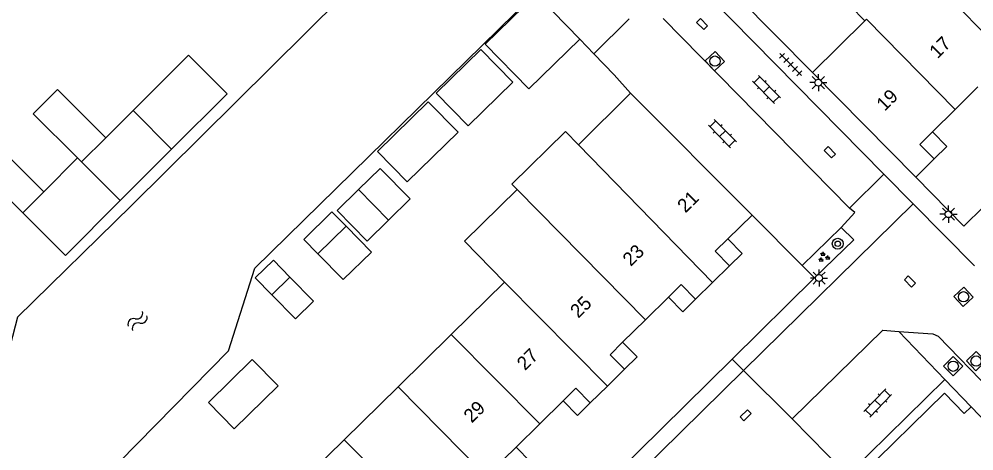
# Model space of a CAD drawing. Extents: x 128000 to 131008, y 398996 to 402500.
# Drawn here: x 129359.4 to 129429.3, y 399389.4 to 399421 of the extents above; entities that cross this region are included whole.
import ezdxf

# ---------------------------------------------------------------- set-up
doc = ezdxf.new("R2010")
doc.units = 0
for name, color, linetype in [('gg-afsc-erfafscheiding', 7, 'Continuous'), ('gg-anno-huisnummerreeks BGT', 7, 'Continuous'), ('gg-bbg-gedigitaliseerde bebouwing', 7, 'Continuous'), ('gg-bbg-gedigitaliseerde bijgebouw', 7, 'Continuous'), ('gg-bbg-hoofdgebouw', 7, 'Continuous'), ('gg-bbg-luifel en loopbrug', 7, 'Continuous'), ('gg-bbg-tussenscheiding', 7, 'Continuous'), ('gg-knt-verharding', 7, 'Continuous'), ('gg-kntw-beschoeiing', 7, 'Continuous'), ('gt-grn-groengrens', 7, 'Continuous'), ('gt-grn-weggrens', 7, 'Continuous'), ('gt-symb-boom', 7, 'Continuous'), ('gt-symb-groenvak', 7, 'Continuous'), ('gt-symb-klinker verharding', 7, 'Continuous'), ('gt-symb-kolk', 7, 'Continuous'), ('gt-symb-kolk center center', 7, 'Continuous'), ('gt-symb-lichtmast', 7, 'Continuous'), ('gt-symb-rioolschacht', 7, 'Continuous'), ('gt-symb-tegel verharding', 7, 'Continuous'), ('gt-symb-watersymbool', 7, 'Continuous')]:
    doc.layers.add(name, color=color, linetype=linetype)

# ---------------------------------------------------------------- blocks, each defined once
blk = doc.blocks.new('gt0-WA')
at = {"layer": 'gt-symb-watersymbool'}
for centre, start, end in [((-0.323, 0.022), 28.07249, 151.92751), ((0.427, 0.422), 208.07248, 331.92751), ((-0.323, -0.428), 28.07249, 151.92751), ((0.427, -0.028), 208.07248, 331.92751)]:
    blk.add_arc(centre, 0.425, start, end, dxfattribs=at)
blk = doc.blocks.new('gt0-KOLKCC')
at = {"layer": 'gt-symb-kolk center center'}
blk.add_lwpolyline([(-0.375, 0.2), (0.375, 0.2), (0.375, -0.2), (-0.375, -0.2)], close=True, dxfattribs=at)
blk = doc.blocks.new('gt0-LMAST')
at = {"layer": 'gt-symb-lichtmast'}
for p, q in [((-0.182, 0.173), (-0.447, 0.438)), ((-0.005, 0.246), (-0.005, 0.621)), ((0.172, 0.173), (0.437, 0.438)), ((-0.255, -0.004), (-0.63, -0.004)), ((-0.182, -0.181), (-0.447, -0.446)), ((-0.005, -0.254), (-0.005, -0.629)), ((0.437, -0.446), (0.172, -0.181)), ((0.245, -0.004), (0.62, -0.004))]:
    blk.add_line(p, q, dxfattribs=at)
blk.add_circle((-0.005, -0.004), 0.25, dxfattribs=at)
blk = doc.blocks.new('gt0-RS')
at = {"layer": 'gt-symb-rioolschacht'}
blk.add_lwpolyline([(-0.5, -0.5), (0.5, -0.5), (0.5, 0.5), (-0.5, 0.5)], close=True, dxfattribs=at)
blk.add_circle((0, 0), 0.375, dxfattribs=at)
blk = doc.blocks.new('gt0-KOLK')
at = {"layer": 'gt-symb-kolk'}
blk.add_lwpolyline([(0, 0), (0.375, 0), (0.375, 0.4), (-0.375, 0.4), (-0.375, 0), (0, 0)], dxfattribs=at)
blk = doc.blocks.new('gt0-GRVAK')
at = {"layer": 'gt-symb-groenvak'}
for p, q in [((-0.11, 0.189), (-0.228, 0.24)), ((-0.182, 0.153), (0.088, 0.153)), ((-0.091, 0.211), (-0.156, 0.322)), ((-0.047, 0.214), (-0.047, 0.393)), ((-0.004, 0.211), (0.061, 0.322)), ((0.015, 0.189), (0.133, 0.24)), ((0.262, -0.052), (0.197, 0.059)), ((0.305, -0.049), (0.305, 0.13)), ((0.349, -0.052), (0.414, 0.059)), ((-0.245, -0.228), (-0.363, -0.177)), ((-0.318, -0.264), (-0.047, -0.264)), ((-0.226, -0.206), (-0.291, -0.095)), ((-0.183, -0.203), (-0.183, -0.024)), ((-0.139, -0.206), (-0.074, -0.095)), ((-0.12, -0.228), (-0.002, -0.177)), ((0.243, -0.074), (0.125, -0.023)), ((0.17, -0.11), (0.441, -0.11)), ((0.368, -0.074), (0.486, -0.023))]:
    blk.add_line(p, q, dxfattribs=at)
blk = doc.blocks.new('gt0-KL1')
at = {"layer": 'gt-symb-klinker verharding'}
for p, q in [((-1.15, 0.3), (1.15, 0.3)), ((-1, -0.3), (-1, 0.3)), ((-0.5, 0.3), (-0.5, 0.45)), ((0, -0.3), (0, 0.3)), ((0.5, 0.3), (0.5, 0.45)), ((1, -0.3), (1, 0.3)), ((-1.15, -0.3), (1.15, -0.3)), ((-0.5, -0.45), (-0.5, -0.3)), ((0.5, -0.45), (0.5, -0.3))]:
    blk.add_line(p, q, dxfattribs=at)
blk = doc.blocks.new('gt0-TEG1')
at = {"layer": 'gt-symb-tegel verharding'}
for p, q in [((-1.125, 0), (1.125, 0)), ((-0.9, -0.25), (-0.9, 0.25)), ((-0.45, -0.25), (-0.45, 0.25)), ((0, -0.25), (0, 0.25)), ((0.45, -0.25), (0.45, 0.25)), ((0.9, -0.25), (0.9, 0.25))]:
    blk.add_line(p, q, dxfattribs=at)
blk = doc.blocks.new('gt0-BOOM')
at = {"layer": 'gt-symb-boom'}
for radius in [0.4, 0.2]:
    blk.add_circle((0, 0), radius, dxfattribs=at)

msp = doc.modelspace()

# ---------------------------------------------------------------- linework, layer by layer
at = {"layer": 'gg-afsc-erfafscheiding'}
for p, q in [((129417.48, 399417.11), (129411.402, 399423.268)), ((129401.492, 399418.472), (129400.451, 399419.549))]:
    msp.add_line(p, q, dxfattribs=at)
msp.add_lwpolyline([(129404.173, 399415.597), (129402.985, 399416.928), (129401.492, 399418.472)], dxfattribs=at)
at = {"layer": 'gg-bbg-gedigitaliseerde bebouwing'}
for p, q in [((129394.963, 399401.757), (129391.053, 399397.909)), ((129391.053, 399397.909), (129387.176, 399394.094)), ((129387.176, 399394.094), (129383.23, 399390.21)), ((129383.23, 399390.21), (129384.91, 399388.51))]:
    msp.add_line(p, q, dxfattribs=at)
for points in [[(129399.413, 399412.776), (129395.5, 399408.918), (129395.866, 399408.546)], [(129395.866, 399408.546), (129392.014, 399404.747), (129394.963, 399401.757)]]:
    msp.add_lwpolyline(points, dxfattribs=at)
at = {"layer": 'gg-bbg-gedigitaliseerde bijgebouw'}
for p, q in [((129364.016, 399410.559), (129365.783, 399412.328)), ((129363.727, 399410.847), (129364.016, 399410.559)), ((129359.707, 399406.822), (129361.262, 399408.379)), ((129386.462, 399406.297), (129384.274, 399408.53)), ((129383.359, 399405.851), (129381.3, 399403.834)), ((129379.249, 399402.129), (129377.93, 399400.835))]:
    msp.add_line(p, q, dxfattribs=at)
for points in [[(129365.783, 399412.328), (129362.245, 399415.861), (129360.478, 399414.092), (129363.727, 399410.847)], [(129361.262, 399408.379), (129358.432, 399411.205), (129356.877, 399409.649), (129359.707, 399406.822)], [(129384.274, 399408.53), (129382.711, 399406.998), (129384.899, 399404.765), (129386.462, 399406.297)], [(129381.3, 399403.834), (129383.154, 399401.943), (129385.212, 399403.96), (129383.359, 399405.851)], [(129377.93, 399400.835), (129379.666, 399399.063), (129380.986, 399400.357), (129379.249, 399402.129)]]:
    msp.add_lwpolyline(points, dxfattribs=at)
at = {"layer": 'gg-bbg-hoofdgebouw'}
for p, q in [((129421.318, 399420.894), (129417.48, 399417.11)), ((129425.04, 399409.44), (129417.48, 399417.11)), ((129429.569, 399416.063), (129427.91, 399414.41)), ((129404.173, 399415.597), (129400.362, 399411.814)), ((129413.08, 399406.67), (129404.173, 399415.597)), ((129427.91, 399414.41), (129426.251, 399412.757)), ((129400.362, 399411.814), (129399.413, 399412.776)), ((129426.39, 399410.78), (129425.04, 399409.44)), ((129411.299, 399404.929), (129413.08, 399406.67)), ((129410.174, 399401.729), (129411.42, 399402.96)), ((129408.93, 399400.5), (129410.174, 399401.729)), ((129405.268, 399399.003), (129406.945, 399400.657)), ((129403.595, 399397.353), (129405.268, 399399.003)), ((129402.486, 399394.145), (129403.73, 399395.37)), ((129401.23, 399392.91), (129402.486, 399394.145)), ((129397.529, 399391.379), (129399.244, 399393.068)), ((129395.796, 399389.672), (129397.529, 399391.379))]:
    msp.add_line(p, q, dxfattribs=at)
for points in [[(129425.357, 399424.889), (129424.303, 399425.956), (129420.261, 399421.965), (129421.318, 399420.894)], [(129426.251, 399412.757), (129425.33, 399411.84), (129426.39, 399410.78)], [(129411.42, 399402.96), (129410.37, 399404.02), (129411.299, 399404.929)], [(129406.945, 399400.657), (129407.87, 399401.57), (129408.93, 399400.5)], [(129403.73, 399395.37), (129402.67, 399396.44), (129403.595, 399397.353)], [(129399.244, 399393.068), (129400.17, 399393.98), (129401.23, 399392.91)], [(129395.93, 399387.69), (129394.87, 399388.76), (129395.796, 399389.672)]]:
    msp.add_lwpolyline(points, dxfattribs=at)
at = {"layer": 'gg-bbg-luifel en loopbrug'}
for p, q in [((129400.451, 399419.549), (129397.273, 399422.836)), ((129367.78, 399414.313), (129371.825, 399418.373)), ((129371.825, 399418.373), (129372.442, 399417.757)), ((129367.78, 399414.313), (129365.783, 399412.328)), ((129370.591, 399411.482), (129367.78, 399414.313)), ((129366.846, 399407.732), (129370.591, 399411.482)), ((129361.262, 399408.379), (129363.727, 399410.847)), ((129364.016, 399410.559), (129366.846, 399407.732)), ((129378.043, 399403.359), (129379.249, 399402.129)), ((129379.476, 399386.531), (129383.23, 399390.21))]:
    msp.add_line(p, q, dxfattribs=at)
for points in [[(129400.451, 399419.549), (129396.735, 399415.907), (129393.535, 399419.172), (129397.273, 399422.836)], [(129395.561, 399416.407), (129392.295, 399413.207), (129389.955, 399415.595), (129393.221, 399418.795), (129395.561, 399416.407)], [(129370.591, 399411.482), (129374.653, 399415.549), (129372.442, 399417.757)], [(129385.653, 399411.329), (129389.368, 399414.97), (129391.556, 399412.737), (129387.841, 399409.096), (129385.653, 399411.329)], [(129426.251, 399412.757), (129427.309, 399411.692), (129426.39, 399410.78)], [(129384.274, 399408.53), (129385.861, 399410.085), (129388.049, 399407.852), (129386.462, 399406.297)], [(129366.846, 399407.732), (129362.826, 399403.707), (129359.707, 399406.822)], [(129383.359, 399405.851), (129382.325, 399406.905), (129380.267, 399404.888), (129381.3, 399403.834)], [(129411.299, 399404.929), (129412.343, 399403.862), (129411.42, 399402.96)], [(129378.043, 399403.359), (129376.724, 399402.066), (129377.93, 399400.835)], [(129406.945, 399400.657), (129407.994, 399399.584), (129408.93, 399400.5)], [(129403.595, 399397.353), (129404.652, 399396.272), (129403.73, 399395.37)], [(129375.177, 399391.017), (129378.391, 399394.167), (129376.501, 399396.095), (129373.288, 399392.945), (129375.177, 399391.017)], [(129399.244, 399393.068), (129400.294, 399391.994), (129401.23, 399392.91)], [(129395.796, 399389.672), (129396.852, 399388.592), (129395.93, 399387.69)]]:
    msp.add_lwpolyline(points, dxfattribs=at)
at = {"layer": 'gg-bbg-tussenscheiding'}
for p, q in [((129400.362, 399411.814), (129410.174, 399401.729)), ((129395.866, 399408.546), (129405.268, 399399.003)), ((129394.963, 399401.757), (129402.486, 399394.145)), ((129391.053, 399397.909), (129397.529, 399391.379)), ((129387.176, 399394.094), (129394.687, 399386.467))]:
    msp.add_line(p, q, dxfattribs=at)
for points in [[(129425.357, 399424.889), (129425.314, 399424.847), (129432.791, 399417.146)], [(129421.318, 399420.894), (129421.437, 399421.011), (129427.91, 399414.41)]]:
    msp.add_lwpolyline(points, dxfattribs=at)
at = {"layer": 'gg-knt-verharding'}
for p, q in [((129422.698, 399409.659), (129408.279, 399424.33)), ((129401.492, 399418.472), (129404.07, 399421.04)), ((129406.558, 399421.071), (129420.186, 399407.182)), ((129420.186, 399407.182), (129422.698, 399409.659)), ((129412.435, 399395.285), (129424.838, 399407.497)), ((129424.838, 399407.497), (129429.337, 399402.947)), ((129416.726, 399402.983), (129413.08, 399406.67)), ((129419.589, 399405.749), (129416.726, 399402.983)), ((129417.64, 399402.06), (129416.726, 399402.983)), ((129411.618, 399396.123), (129417.64, 399402.06)), ((129423.809, 399398.135), (129427.153, 399394.617)), ((129420.039, 399387.62), (129427.153, 399394.617)), ((129427.153, 399394.617), (129429.085, 399392.612)), ((129429.085, 399392.612), (129431.959, 399389.63)), ((129420.039, 399387.62), (129416.005, 399391.736))]:
    msp.add_line(p, q, dxfattribs=at)
for points in [[(129425.04, 399409.44), (129428.56, 399405.86), (129434.313, 399411.511)], [(129419.589, 399405.749), (129420.588, 399406.843), (129420.186, 399407.182)], [(129417.64, 399402.06), (129420.496, 399404.847), (129419.589, 399405.749)], [(129416.005, 399391.736), (129422.637, 399398.224), (129423.809, 399398.135)], [(129423.809, 399398.135), (129426.28, 399397.97), (129426.67, 399397.8), (129430.564, 399393.799)], [(129386.762, 399368.122), (129396.2, 399377.43), (129394.43, 399379.18), (129411.618, 399396.123)], [(129395.771, 399375.427), (129397.343, 399377.021), (129397.184, 399380.268), (129412.435, 399395.285)]]:
    msp.add_lwpolyline(points, dxfattribs=at)
at = {"layer": 'gg-kntw-beschoeiing'}
for p, q in [((129391.576, 399431.094), (129367.633, 399407.354)), ((129397.2, 399422.911), (129376.677, 399402.775))]:
    msp.add_line(p, q, dxfattribs=at)
for points in [[(129367.633, 399407.354), (129359.324, 399399.195), (129357.523, 399392.292), (129345.229, 399380.388), (129339.232, 399374.355), (129339.157, 399370.08)], [(129343.02, 399363.98), (129346.128, 399367.081), (129355.454, 399376.23), (129357.403, 399379.042), (129374.769, 399396.719), (129376.677, 399402.775)]]:
    msp.add_lwpolyline(points, dxfattribs=at)
at = {"layer": 'gt-grn-groengrens'}
msp.add_lwpolyline([(129429.085, 399392.612), (129428.581, 399392.126), (129427.14, 399393.622), (129421.029, 399387.612), (129426.779, 399381.762), (129432.853, 399387.693), (129431.455, 399389.145), (129431.959, 399389.63)], dxfattribs=at)
at = {"layer": 'gt-grn-weggrens'}
for p, q in [((129422.698, 399409.659), (129424.838, 399407.497)), ((129412.435, 399395.285), (129411.618, 399396.123)), ((129416.005, 399391.736), (129412.435, 399395.285))]:
    msp.add_line(p, q, dxfattribs=at)

# ---------------------------------------------------------------- block references
at = {"layer": 'gt-symb-boom'}
msp.add_blockref('gt0-BOOM', (129419.332, 399404.563), dxfattribs=at)
at = {"layer": 'gt-symb-groenvak'}
msp.add_blockref('gt0-GRVAK', (129418.299, 399403.582), dxfattribs=at)
at = {"layer": 'gt-symb-klinker verharding'}
for p, rotation in [((129414.119, 399415.861), -45.48623256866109), ((129410.893, 399412.633), -45.48623256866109), ((129422.257, 399392.906), -134.10862414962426)]:
    msp.add_blockref('gt0-KL1', p, dxfattribs=dict(at, rotation=rotation))
at = {"layer": 'gt-symb-kolk'}
for p, rotation in [((129418.606, 399411.133), -46.29643001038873), ((129412.734, 399391.863), 44.594803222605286)]:
    msp.add_blockref('gt0-KOLK', p, dxfattribs=dict(at, rotation=rotation))
at = {"layer": 'gt-symb-kolk center center'}
for p, rotation in [((129409.403, 399420.655), -45.405196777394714), ((129424.606, 399401.804), 134.35170201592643)]:
    msp.add_blockref('gt0-KOLKCC', p, dxfattribs=dict(at, rotation=rotation))
at = {"layer": 'gt-symb-lichtmast'}
for p in [(129417.916, 399416.368), (129427.435, 399406.734), (129417.967, 399402.058)]:
    msp.add_blockref('gt0-LMAST', p, dxfattribs=at)
at = {"layer": 'gt-symb-rioolschacht'}
for p, rotation in [((129410.348, 399417.946), 132.93289678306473), ((129428.536, 399400.682), -46.82408983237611), ((129429.45, 399395.974), 133.66212521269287), ((129427.779, 399395.595), 44.554600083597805)]:
    msp.add_blockref('gt0-RS', p, dxfattribs=dict(at, rotation=rotation))
at = {"layer": 'gt-symb-tegel verharding', "rotation": -45.486232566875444}
msp.add_blockref('gt0-TEG1', (129415.885, 399417.689), dxfattribs=at)
at = {"layer": 'gt-symb-watersymbool', "rotation": 45.48623256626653}
msp.add_blockref('gt0-WA', (129368.067, 399398.879), dxfattribs=at)

# ---------------------------------------------------------------- texts
at = {"layer": 'gg-anno-huisnummerreeks BGT'}
for s, rotation, p in [('17', 44.9, (129426.634, 399418.079)), ('19', 44.9, (129422.763, 399414.223)), ('21', 44.4, (129408.186, 399406.777)), ('23', 44.6, (129404.192, 399402.858)), ('25', 44.6, (129400.35, 399399.067)), ('27', 44.6, (129396.453, 399395.23)), ('29', 44.6, (129392.558, 399391.395))]:
    msp.add_text(s, height=1, rotation=rotation, dxfattribs=at).set_placement(p)

doc.saveas('drawing.dxf')
